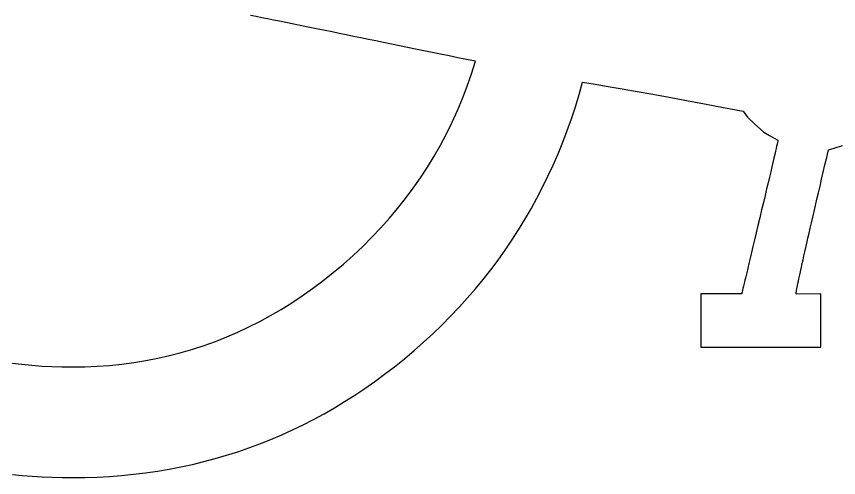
# Model space of a CAD drawing. Extents: x 99999 to 100116, y 99995 to 100013.
# Drawn here: x 100014.2971 to 100014.3488, y 100001.7694 to 100001.7984 of the extents above; entities that cross this region are included whole.
import ezdxf

# ---------------------------------------------------------------- set-up
doc = ezdxf.new("R2010")
doc.units = 0
doc.layers.add('TR_SN_ConstructionSigns', color=7, linetype='Continuous')

msp = doc.modelspace()

# ---------------------------------------------------------------- linework, layer by layer
at = {"layer": 'TR_SN_ConstructionSigns'}
for p, q in [((100014.312166, 100001.798423), (100014.311812, 100001.798494)), ((100014.312527, 100001.79835), (100014.312166, 100001.798423)), ((100014.312895, 100001.798275), (100014.312527, 100001.79835)), ((100014.313269, 100001.7982), (100014.312895, 100001.798275)), ((100014.313651, 100001.798122), (100014.313269, 100001.7982)), ((100014.314039, 100001.798043), (100014.313651, 100001.798122)), ((100014.314435, 100001.797963), (100014.314039, 100001.798043)), ((100014.314837, 100001.797881), (100014.314435, 100001.797963)), ((100014.315246, 100001.797798), (100014.314837, 100001.797881)), ((100014.315662, 100001.797714), (100014.315246, 100001.797798)), ((100014.316084, 100001.797628), (100014.315662, 100001.797714)), ((100014.316514, 100001.79754), (100014.316084, 100001.797628)), ((100014.31695, 100001.797451), (100014.316514, 100001.79754)), ((100014.317394, 100001.797361), (100014.31695, 100001.797451)), ((100014.317844, 100001.797269), (100014.317394, 100001.797361)), ((100014.318301, 100001.797176), (100014.317844, 100001.797269)), ((100014.318765, 100001.797081), (100014.318301, 100001.797176)), ((100014.319236, 100001.796985), (100014.318765, 100001.797081)), ((100014.319714, 100001.796888), (100014.319236, 100001.796985)), ((100014.320199, 100001.796789), (100014.319714, 100001.796888)), ((100014.32069, 100001.796688), (100014.320199, 100001.796789)), ((100014.321189, 100001.796586), (100014.32069, 100001.796688)), ((100014.321694, 100001.796483), (100014.321189, 100001.796586)), ((100014.322206, 100001.796378), (100014.321694, 100001.796483)), ((100014.322725, 100001.796272), (100014.322206, 100001.796378)), ((100014.323251, 100001.796164), (100014.322725, 100001.796272)), ((100014.323784, 100001.796055), (100014.323251, 100001.796164)), ((100014.324324, 100001.795944), (100014.323784, 100001.796055)), ((100014.32487, 100001.795832), (100014.324324, 100001.795944)), ((100014.325424, 100001.795719), (100014.32487, 100001.795832)), ((100014.325984, 100001.795604), (100014.325424, 100001.795719)), ((100014.325728, 100001.79481), (100014.325984, 100001.795604)), ((100014.325452, 100001.794029), (100014.325728, 100001.79481)), ((100014.325156, 100001.793262), (100014.325452, 100001.794029)), ((100014.332507, 100001.793512), (100014.332727, 100001.794288)), ((100014.332727, 100001.794288), (100014.333507, 100001.79416)), ((100014.333507, 100001.79416), (100014.334338, 100001.794021)), ((100014.334338, 100001.794021), (100014.33522, 100001.793869)), ((100014.33522, 100001.793869), (100014.336154, 100001.793705)), ((100014.332272, 100001.792746), (100014.332507, 100001.793512)), ((100014.336154, 100001.793705), (100014.33714, 100001.793529)), ((100014.33714, 100001.793529), (100014.338177, 100001.793341)), ((100014.338177, 100001.793341), (100014.339266, 100001.793141)), ((100014.32484, 100001.792509), (100014.325156, 100001.793262)), ((100014.339266, 100001.793141), (100014.340407, 100001.792928)), ((100014.340407, 100001.792928), (100014.341598, 100001.792704)), ((100014.324503, 100001.791769), (100014.32484, 100001.792509)), ((100014.332022, 100001.791991), (100014.332272, 100001.792746)), ((100014.341598, 100001.792704), (100014.342842, 100001.792467)), ((100014.342842, 100001.792467), (100014.343117, 100001.792096)), ((100014.331757, 100001.791245), (100014.332022, 100001.791991)), ((100014.343117, 100001.792096), (100014.343547, 100001.791657)), ((100014.324146, 100001.791042), (100014.324503, 100001.791769)), ((100014.343547, 100001.791657), (100014.344131, 100001.791151)), ((100014.323769, 100001.790329), (100014.324146, 100001.791042)), ((100014.331476, 100001.79051), (100014.331757, 100001.791245)), ((100014.344131, 100001.791151), (100014.344503, 100001.790923)), ((100014.344503, 100001.790923), (100014.345023, 100001.790645)), ((100014.323371, 100001.78963), (100014.323769, 100001.790329)), ((100014.331181, 100001.789784), (100014.331476, 100001.79051)), ((100014.344944, 100001.790267), (100014.34491, 100001.790113)), ((100014.344973, 100001.790394), (100014.344944, 100001.790267)), ((100014.344995, 100001.790496), (100014.344973, 100001.790394)), ((100014.345011, 100001.790571), (100014.344995, 100001.790496)), ((100014.34502, 100001.790621), (100014.345011, 100001.790571)), ((100014.345023, 100001.790645), (100014.34502, 100001.790621)), ((100014.348564, 100001.790134), (100014.349093, 100001.790303)), ((100014.330871, 100001.789069), (100014.331181, 100001.789784)), ((100014.344821, 100001.789728), (100014.344768, 100001.789497)), ((100014.344869, 100001.789934), (100014.344821, 100001.789728)), ((100014.34491, 100001.790113), (100014.344869, 100001.789934)), ((100014.348098, 100001.789549), (100014.348212, 100001.790033)), ((100014.348212, 100001.790033), (100014.348564, 100001.790134)), ((100014.322953, 100001.788944), (100014.323371, 100001.78963)), ((100014.344708, 100001.789239), (100014.344641, 100001.788956)), ((100014.344768, 100001.789497), (100014.344708, 100001.789239)), ((100014.347987, 100001.789078), (100014.348098, 100001.789549)), ((100014.322515, 100001.788272), (100014.322953, 100001.788944)), ((100014.330545, 100001.788364), (100014.330871, 100001.789069)), ((100014.344641, 100001.788956), (100014.344569, 100001.788646)), ((100014.34788, 100001.78862), (100014.347987, 100001.789078)), ((100014.322057, 100001.787614), (100014.322515, 100001.788272)), ((100014.330205, 100001.787668), (100014.330545, 100001.788364)), ((100014.34449, 100001.788311), (100014.344404, 100001.787949)), ((100014.344569, 100001.788646), (100014.34449, 100001.788311)), ((100014.347675, 100001.787744), (100014.347776, 100001.788175)), ((100014.347776, 100001.788175), (100014.34788, 100001.78862)), ((100014.329849, 100001.786983), (100014.330205, 100001.787668)), ((100014.344404, 100001.787949), (100014.344313, 100001.787562)), ((100014.347577, 100001.787325), (100014.347675, 100001.787744)), ((100014.321578, 100001.786969), (100014.322057, 100001.787614)), ((100014.344215, 100001.787149), (100014.344111, 100001.786709)), ((100014.344313, 100001.787562), (100014.344215, 100001.787149)), ((100014.347483, 100001.786921), (100014.347577, 100001.787325)), ((100014.32108, 100001.786337), (100014.321578, 100001.786969)), ((100014.329479, 100001.786308), (100014.329849, 100001.786983)), ((100014.344111, 100001.786709), (100014.344, 100001.786244)), ((100014.347392, 100001.786529), (100014.347483, 100001.786921)), ((100014.320561, 100001.785719), (100014.32108, 100001.786337)), ((100014.329093, 100001.785643), (100014.329479, 100001.786308)), ((100014.344, 100001.786244), (100014.343883, 100001.785752)), ((100014.34722, 100001.785786), (100014.347304, 100001.786151)), ((100014.347304, 100001.786151), (100014.347392, 100001.786529)), ((100014.320021, 100001.785115), (100014.320561, 100001.785719)), ((100014.328692, 100001.784988), (100014.329093, 100001.785643)), ((100014.343883, 100001.785752), (100014.343766, 100001.785261)), ((100014.347139, 100001.785434), (100014.34722, 100001.785786)), ((100014.319462, 100001.784524), (100014.320021, 100001.785115)), ((100014.343766, 100001.785261), (100014.343656, 100001.784797)), ((100014.346986, 100001.78477), (100014.347061, 100001.785095)), ((100014.347061, 100001.785095), (100014.347139, 100001.785434)), ((100014.328277, 100001.784343), (100014.328692, 100001.784988)), ((100014.343656, 100001.784797), (100014.343552, 100001.784359)), ((100014.346914, 100001.784458), (100014.346986, 100001.78477)), ((100014.318882, 100001.783947), (100014.319462, 100001.784524)), ((100014.327846, 100001.783709), (100014.328277, 100001.784343)), ((100014.343552, 100001.784359), (100014.343454, 100001.783947)), ((100014.346781, 100001.783874), (100014.346846, 100001.784159)), ((100014.346846, 100001.784159), (100014.346914, 100001.784458)), ((100014.318282, 100001.783383), (100014.318882, 100001.783947)), ((100014.3274, 100001.783084), (100014.327846, 100001.783709)), ((100014.343362, 100001.783563), (100014.343277, 100001.783204)), ((100014.343454, 100001.783947), (100014.343362, 100001.783563)), ((100014.346661, 100001.783343), (100014.34672, 100001.783602)), ((100014.34672, 100001.783602), (100014.346781, 100001.783874)), ((100014.317662, 100001.782833), (100014.318282, 100001.783383)), ((100014.326939, 100001.782469), (100014.3274, 100001.783084)), ((100014.343277, 100001.783204), (100014.343198, 100001.782872)), ((100014.346554, 100001.782865), (100014.346606, 100001.783098)), ((100014.346606, 100001.783098), (100014.346661, 100001.783343)), ((100014.317022, 100001.782296), (100014.317662, 100001.782833)), ((100014.326463, 100001.781865), (100014.326939, 100001.782469)), ((100014.343125, 100001.782567), (100014.343059, 100001.782288)), ((100014.343198, 100001.782872), (100014.343125, 100001.782567)), ((100014.346461, 100001.78244), (100014.346506, 100001.782646)), ((100014.346506, 100001.782646), (100014.346554, 100001.782865)), ((100014.316361, 100001.781773), (100014.317022, 100001.782296)), ((100014.342999, 100001.782036), (100014.342945, 100001.781811)), ((100014.343059, 100001.782288), (100014.342999, 100001.782036)), ((100014.346344, 100001.781903), (100014.34638, 100001.782069)), ((100014.34638, 100001.782069), (100014.346418, 100001.782248)), ((100014.346418, 100001.782248), (100014.346461, 100001.78244)), ((100014.315717, 100001.781291), (100014.316361, 100001.781773)), ((100014.325972, 100001.78127), (100014.326463, 100001.781865)), ((100014.342857, 100001.781439), (100014.342822, 100001.781293)), ((100014.342898, 100001.781612), (100014.342857, 100001.781439)), ((100014.342945, 100001.781811), (100014.342898, 100001.781612)), ((100014.346235, 100001.781372), (100014.346257, 100001.781485)), ((100014.346257, 100001.781485), (100014.346283, 100001.781611)), ((100014.346283, 100001.781611), (100014.346312, 100001.78175)), ((100014.346312, 100001.78175), (100014.346344, 100001.781903)), ((100014.315066, 100001.780832), (100014.315717, 100001.781291)), ((100014.325466, 100001.780686), (100014.325972, 100001.78127)), ((100014.342743, 100001.780961), (100014.34017, 100001.780961)), ((100014.34017, 100001.780961), (100014.34017, 100001.777605)), ((100014.342746, 100001.780975), (100014.342743, 100001.780961)), ((100014.342756, 100001.781014), (100014.342746, 100001.780975)), ((100014.342771, 100001.781081), (100014.342756, 100001.781014)), ((100014.342794, 100001.781174), (100014.342771, 100001.781081)), ((100014.342822, 100001.781293), (100014.342794, 100001.781174)), ((100014.346169, 100001.780974), (100014.346172, 100001.781007)), ((100014.346169, 100001.780954), (100014.346169, 100001.780974)), ((100014.346173, 100001.780947), (100014.346169, 100001.780954)), ((100014.346172, 100001.781007), (100014.346178, 100001.781053)), ((100014.347729, 100001.780961), (100014.346173, 100001.780947)), ((100014.346178, 100001.781053), (100014.346187, 100001.781113)), ((100014.346187, 100001.781113), (100014.3462, 100001.781186)), ((100014.3462, 100001.781186), (100014.346216, 100001.781272)), ((100014.346216, 100001.781272), (100014.346235, 100001.781372)), ((100014.347729, 100001.777605), (100014.347729, 100001.780961)), ((100014.313744, 100001.779981), (100014.314408, 100001.780395)), ((100014.314408, 100001.780395), (100014.315066, 100001.780832)), ((100014.324945, 100001.780111), (100014.325466, 100001.780686)), ((100014.313072, 100001.779589), (100014.313744, 100001.779981)), ((100014.324409, 100001.779547), (100014.324945, 100001.780111)), ((100014.312393, 100001.779219), (100014.313072, 100001.779589)), ((100014.323858, 100001.778993), (100014.324409, 100001.779547)), ((100014.311015, 100001.778547), (100014.311707, 100001.778872)), ((100014.311707, 100001.778872), (100014.312393, 100001.779219)), ((100014.323291, 100001.778448), (100014.323858, 100001.778993)), ((100014.310315, 100001.778245), (100014.311015, 100001.778547)), ((100014.32271, 100001.777914), (100014.323291, 100001.778448)), ((100014.308895, 100001.777707), (100014.309609, 100001.777965)), ((100014.309609, 100001.777965), (100014.310315, 100001.778245)), ((100014.322114, 100001.77739), (100014.32271, 100001.777914)), ((100014.307447, 100001.777259), (100014.308175, 100001.777472)), ((100014.308175, 100001.777472), (100014.308895, 100001.777707)), ((100014.321502, 100001.776876), (100014.322114, 100001.77739)), ((100014.34017, 100001.777605), (100014.347729, 100001.777605)), ((100014.305223, 100001.776755), (100014.305971, 100001.776901)), ((100014.305971, 100001.776901), (100014.306713, 100001.777069)), ((100014.306713, 100001.777069), (100014.307447, 100001.777259)), ((100014.320876, 100001.776372), (100014.321502, 100001.776876)), ((100014.2968, 100001.776598), (100014.297417, 100001.776523)), ((100014.297417, 100001.776523), (100014.298039, 100001.776461)), ((100014.298039, 100001.776461), (100014.298668, 100001.776414)), ((100014.298668, 100001.776414), (100014.299301, 100001.776379)), ((100014.299301, 100001.776379), (100014.299941, 100001.776359)), ((100014.299941, 100001.776359), (100014.300586, 100001.776352)), ((100014.300586, 100001.776352), (100014.301376, 100001.776363)), ((100014.301376, 100001.776363), (100014.302159, 100001.776397)), ((100014.302159, 100001.776397), (100014.302936, 100001.776453)), ((100014.302936, 100001.776453), (100014.303705, 100001.776531)), ((100014.303705, 100001.776531), (100014.304467, 100001.776632)), ((100014.304467, 100001.776632), (100014.305223, 100001.776755)), ((100014.320261, 100001.775899), (100014.320876, 100001.776372)), ((100014.31964, 100001.775442), (100014.320261, 100001.775899)), ((100014.319012, 100001.775002), (100014.31964, 100001.775442)), ((100014.318379, 100001.774579), (100014.319012, 100001.775002)), ((100014.31774, 100001.774172), (100014.318379, 100001.774579)), ((100014.316444, 100001.773408), (100014.317095, 100001.773781)), ((100014.317095, 100001.773781), (100014.31774, 100001.774172)), ((100014.315786, 100001.77305), (100014.316444, 100001.773408)), ((100014.314454, 100001.772386), (100014.315123, 100001.77271)), ((100014.315123, 100001.77271), (100014.315786, 100001.77305)), ((100014.313778, 100001.772079), (100014.314454, 100001.772386)), ((100014.31241, 100001.771514), (100014.313097, 100001.771788)), ((100014.313097, 100001.771788), (100014.313778, 100001.772079)), ((100014.311017, 100001.771016), (100014.311716, 100001.771257)), ((100014.311716, 100001.771257), (100014.31241, 100001.771514)), ((100014.308883, 100001.770393), (100014.3096, 100001.770584)), ((100014.3096, 100001.770584), (100014.310312, 100001.770792)), ((100014.310312, 100001.770792), (100014.311017, 100001.771016)), ((100014.306694, 100001.76992), (100014.30743, 100001.770061)), ((100014.30743, 100001.770061), (100014.308159, 100001.770219)), ((100014.308159, 100001.770219), (100014.308883, 100001.770393)), ((100014.296825, 100001.769582), (100014.297443, 100001.769523)), ((100014.297443, 100001.769523), (100014.298064, 100001.769474)), ((100014.302927, 100001.769463), (100014.303692, 100001.769521)), ((100014.303692, 100001.769521), (100014.304452, 100001.769596)), ((100014.304452, 100001.769596), (100014.305206, 100001.769687)), ((100014.305206, 100001.769687), (100014.305953, 100001.769795)), ((100014.305953, 100001.769795), (100014.306694, 100001.76992)), ((100014.298064, 100001.769474), (100014.29869, 100001.769437)), ((100014.29869, 100001.769437), (100014.299321, 100001.76941)), ((100014.299321, 100001.76941), (100014.299955, 100001.769393)), ((100014.299955, 100001.769393), (100014.300594, 100001.769388)), ((100014.300594, 100001.769388), (100014.301378, 100001.769396)), ((100014.301378, 100001.769396), (100014.302155, 100001.769421)), ((100014.302155, 100001.769421), (100014.302927, 100001.769463))]:
    msp.add_line(p, q, dxfattribs=at)

doc.saveas('drawing.dxf')
